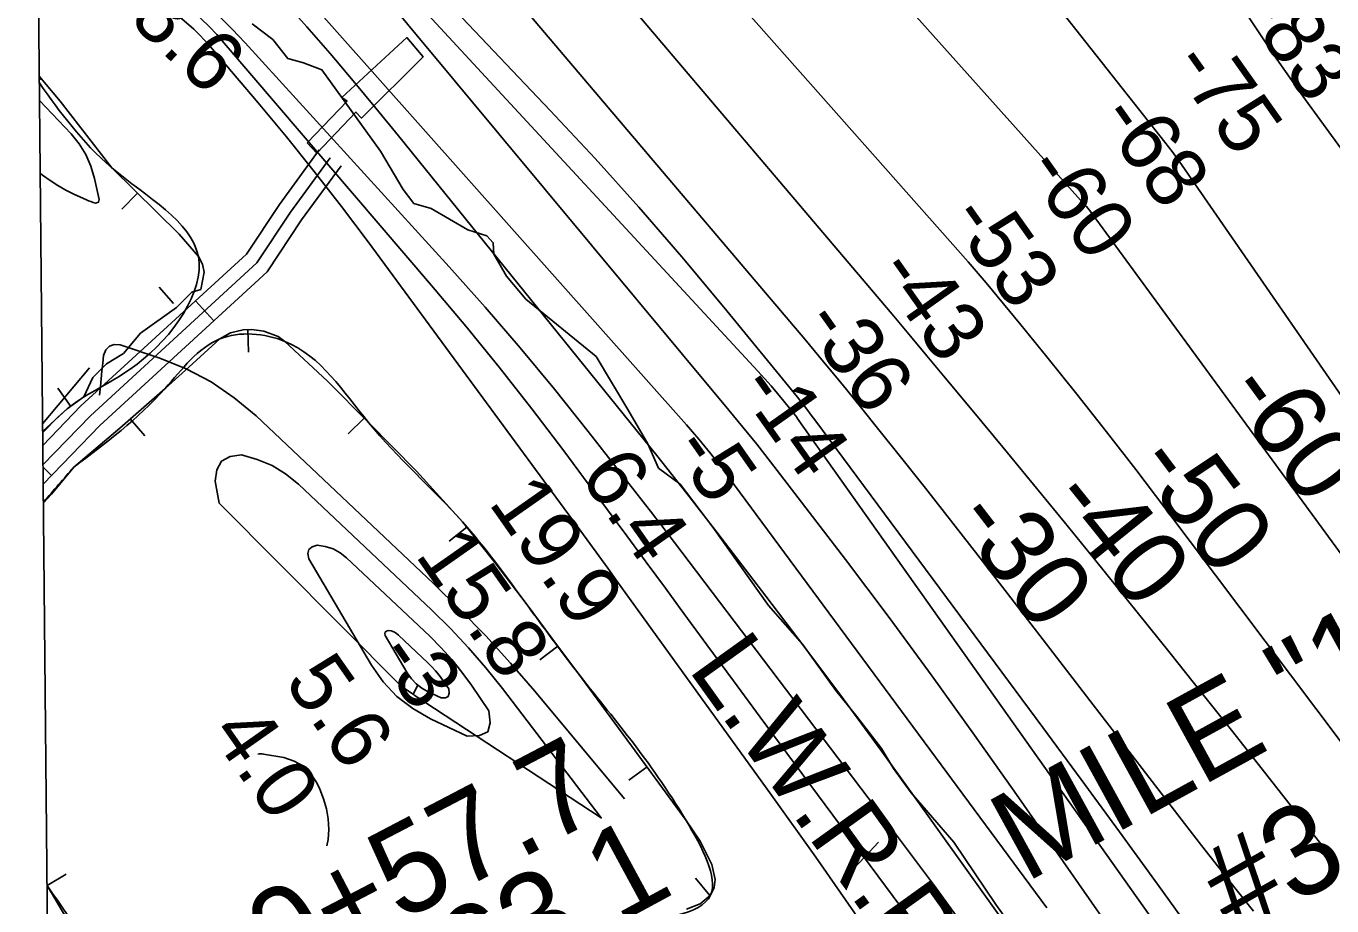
# Model space of a CAD drawing. Extents: x 3625074 to 3663148, y 511451 to 537151.
# Drawn here: x 3629150 to 3630601, y 530458 to 531435 of the extents above; entities that cross this region are included whole.
import ezdxf

# ---------------------------------------------------------------- set-up
doc = ezdxf.new("R2010")
doc.units = 0
for name, color, linetype in [('V-BORW-LINE', 7, 'Continuous'), ('V-CHAN-DOCK', 7, 'Continuous'), ('V-CHAN-NAID', 7, 'Continuous'), ('V-GRID-FRAM', 7, 'Continuous'), ('V-RIVR-EDGE', 7, 'Continuous'), ('V-RIVR-RANG', 7, 'Continuous'), ('V-ROAD-CNTR', 7, 'Continuous'), ('V-SURV-IDEN', 7, 'Continuous'), ('V-TOPO-DPTH', 7, 'Continuous'), ('V-TOPO-MAJR', 7, 'Continuous'), ('V-TOPO-MAJR-IDEN', 7, 'Continuous'), ('V-TOPO-MINR', 7, 'Continuous'), ('V-TOPO-MINR-IDEN', 7, 'Continuous'), ('V-TOPO-SHOR', 7, 'Continuous'), ('V-TOPO-WATR', 7, 'Continuous'), ('V-TOPO-WATR-IDEN', 7, 'Continuous')]:
    doc.layers.add(name, color=color, linetype=linetype)

msp = doc.modelspace()

# ---------------------------------------------------------------- linework, layer by layer
at = {"layer": 'V-BORW-LINE'}
for p, q in [((3629166.7, 531376.6), (3629164.6, 531374.9)), ((3629273.7, 531249.2), (3629256.2, 531231.4)), ((3629297.9, 531144.9), (3629313.6, 531126.5)), ((3629396.2, 531097.7), (3629397.1, 531072.7)), ((3629199.7, 531012.4), (3629185, 531032.7)), ((3629265.7, 530998.6), (3629282, 530979.7)), ((3629525.4, 530999.4), (3629507.7, 530981.8)), ((3629639.5, 530878.1), (3629619.9, 530862.5)), ((3629740.8, 530745.9), (3629720.8, 530730.9)), ((3629839.8, 530611.9), (3629819.6, 530597.1)), ((3629173.2, 530480.3), (3629194.6, 530493)), ((3629909.6, 530469.1), (3629893.7, 530488.3))]:
    msp.add_line(p, q, dxfattribs=at)
for points in [[(3629168.4, 530985), (3629195.6, 531009.5), (3629214, 531022.8), (3629223.9, 531044.4), (3629239.1, 531059.5), (3629258.1, 531070.9), (3629277.1, 531093.7), (3629316.9, 531122.2), (3629334, 531139.2), (3629344, 531142.2), (3629347.6, 531161.5), (3629345.8, 531170.4), (3629341.3, 531178.8), (3629319.9, 531203.6), (3629245.3, 531277.2), (3629187.6, 531351.2), (3629164.6, 531379.1)], [(3629883.7, 530454.1), (3629898.7, 530460), (3629910.3, 530469.6), (3629914.5, 530478.2), (3629915.4, 530486.8), (3629911.9, 530503.4), (3629898.9, 530529.4), (3629883.1, 530552.6), (3629822.5, 530635.5), (3629761.6, 530718), (3629734, 530755), (3629706.5, 530791.9), (3629671.1, 530838.5), (3629634.6, 530884.2), (3629583.5, 530940.3), (3629530.3, 530994.5), (3629484.7, 531040.4), (3629437.4, 531084.5), (3629429.9, 531089.8), (3629414, 531096), (3629400.8, 531097.8), (3629390.9, 531097.5), (3629377, 531094.2), (3629365.3, 531087.3), (3629334.9, 531059.7), (3629304.4, 531032.2), (3629253.9, 530988.3), (3629203, 530944.9)], [(3629203, 530944.9), (3629178, 530914.7), (3629169.2, 530905.1)], [(3629173.2, 530480.1), (3629206.3, 530424.5)]]:
    msp.add_lwpolyline(points, dxfattribs=at)
for points in [[(3629164.7, 531371.7), (3629245.3, 531277.2), (3629341.3, 531178.8), (3629273.2, 531059.2), (3629195.6, 531009.5), (3629168.4, 530983.3)], [(3629203, 530944.9), (3629304.4, 531032.2), (3629365.3, 531087.3), (3629437.4, 531084.5), (3629530.3, 530994.5), (3629634.6, 530884.2), (3629706.5, 530791.9), (3629761.6, 530718), (3629883.1, 530552.6), (3629910.3, 530469.6), (3629814.7, 530434.5), (3629623.1, 530299.9), (3629442.8, 530181), (3629350.3, 530182.6), (3629262.6, 530329.9), (3629173.2, 530480.1)], [(3629169.1, 530906), (3629186.1, 530925.5), (3629203, 530944.9)]]:
    msp.add_spline(points, degree=3, dxfattribs=at)
at = {"layer": 'V-CHAN-DOCK'}
msp.add_lwpolyline([(3629462.1, 531305.1), (3629506.5, 531351.2), (3629500.8, 531355.3), (3629572.8, 531421.9), (3629590.9, 531400.4), (3629522.6, 531332.6), (3629516.4, 531339.2), (3629472.8, 531293.6)], close=True, dxfattribs=at)
msp.add_lwpolyline([(3629462.1, 531305.1), (3629506.5, 531351.2), (3629500.8, 531355.3), (3629572.8, 531421.9), (3629590.9, 531400.4), (3629522.6, 531332.6), (3629516.4, 531339.2), (3629472.8, 531293.6), (3629462.1, 531305.1)], dxfattribs=at)
at = {"layer": 'V-GRID-FRAM'}
msp.add_lwpolyline([(3629129.4, 535042.1), (3660791.6, 535359.9), (3660982, 517178), (3629304, 516860), (3629129.4, 535042.1)], dxfattribs=at)
at = {"layer": 'V-RIVR-EDGE'}
msp.add_lwpolyline([(3629401.1, 531437.3), (3629423.9, 531419.8), (3629440.7, 531398.7), (3629458.1, 531393.9), (3629478.5, 531386), (3629543.7, 531295.8), (3629568.8, 531253.1), (3629580.7, 531237.5), (3629599.9, 531232.1), (3629640.7, 531208.5), (3629661.7, 531201.9), (3629668.9, 531194.1), (3629669.5, 531181.5), (3629683.8, 531156.8), (3629705.3, 531131.5), (3629783.2, 531067.7), (3629818.5, 531008.8), (3629840.6, 530970.9), (3629852.6, 530943.9), (3629876.5, 530925.8), (3629913, 530878.3), (3629974.7, 530791.1), (3630012.4, 530748.4), (3630049.5, 530696.7), (3630072.8, 530667.8), (3630100.3, 530632.3), (3630113.5, 530610), (3630133.2, 530583), (3630180.5, 530528.2), (3630227.2, 530459.1), (3630279.2, 530387.5)], dxfattribs=at)
at = {"layer": 'V-ROAD-CNTR'}
for p, q in [((3629338.2, 531129.6), (3629358.5, 531107.5)), ((3629168.8, 530944.9), (3629178.3, 530935.7))]:
    msp.add_line(p, q, dxfattribs=at)
for points in [[(3629168.5, 530968.8), (3629210.8, 531012.8), (3629394.7, 531181.4), (3629431.3, 531236.6), (3629475.7, 531297.2)], [(3629168.7, 530947.4), (3629221.3, 531002), (3629406.2, 531171.6), (3629443.6, 531228), (3629487.8, 531288.3)], [(3629169, 530926), (3629231.7, 530991.3), (3629417.7, 531161.8), (3629455.9, 531219.5), (3629499.9, 531279.4)], [(3629168.3, 530993.1), (3629220.4, 531055.2)]]:
    msp.add_lwpolyline(points, dxfattribs=at)
at = {"layer": 'V-TOPO-DPTH'}
for points in [[(3629159.5, 531905.5), (3629473.2, 531610.7), (3629485.8, 531598.7), (3629498.2, 531586.6), (3629510.3, 531574.2), (3629522.4, 531561.8), (3629732.3, 531341.1), (3629782, 531287.7), (3629830.8, 531233.6), (3629878.4, 531178.4), (3629925.1, 531122.4), (3630006.8, 531022.4), (3630012.1, 531015.9), (3630017.3, 531009.3), (3630022.3, 531002.7), (3630027.4, 530996), (3630279.5, 530655.7), (3630322.1, 530597.9), (3630364.6, 530540), (3630406.8, 530481.8), (3630448.9, 530423.6)], [(3630448.9, 530423.6), (3630406.8, 530481.8), (3630364.6, 530540), (3630322.1, 530597.9), (3630279.5, 530655.7), (3630027.4, 530996), (3630022.3, 531002.7), (3630017.3, 531009.3), (3630012.1, 531015.9), (3630006.8, 531022.4), (3629925.1, 531122.4), (3629878.4, 531178.4), (3629830.8, 531233.6), (3629782, 531287.7), (3629732.3, 531341.1), (3629522.4, 531561.8), (3629510.3, 531574.2), (3629498.2, 531586.6), (3629485.8, 531598.7), (3629473.2, 531610.7), (3629159.5, 531905.5)], [(3630307.9, 530205.4), (3629995.1, 530627.1), (3629965.4, 530667.2), (3629935.7, 530707.4), (3629906.1, 530747.7), (3629876.6, 530787.9), (3629860.2, 530810.3), (3629838.9, 530839.4), (3629817.5, 530868.5), (3629796, 530897.5), (3629774.4, 530926.5), (3629747.3, 530962.9), (3629711.7, 531009.7), (3629675.4, 531056), (3629638.3, 531101.5), (3629600.5, 531146.6), (3629370, 531415.9), (3629361.7, 531425.2), (3629353.2, 531434.1), (3629344.4, 531442.7), (3629335.2, 531451.1), (3629167.4, 531597.9), (3629162.5, 531602.1), (3629161.5, 531707.5)], [(3629635.8, 531676.1), (3630095.3, 531134.4), (3630113.8, 531112.4), (3630132.4, 531090.5), (3630150.8, 531068.5), (3630169.3, 531046.4), (3630201.1, 531008.2), (3630235.2, 530967), (3630269.3, 530925.7), (3630303.1, 530884.1), (3630336.8, 530842.5), (3630420.8, 530738.2), (3630455, 530695.5), (3630489.2, 530652.6), (3630523.2, 530609.6), (3630557, 530566.6), (3630590.9, 530523.3), (3630607.5, 530501.6)], [(3630607.5, 530501.6), (3630590.9, 530523.3), (3630557, 530566.6), (3630523.2, 530609.6), (3630489.2, 530652.6), (3630455, 530695.5), (3630420.8, 530738.2), (3630336.8, 530842.5), (3630303.1, 530884.1), (3630269.3, 530925.7), (3630235.2, 530967), (3630201.1, 531008.2), (3630169.3, 531046.4), (3630150.8, 531068.5), (3630132.4, 531090.5), (3630113.8, 531112.4), (3630095.3, 531134.4), (3629635.8, 531676.1)], [(3629655.3, 531511.1), (3630014.9, 531086.9), (3630035.8, 531062), (3630056.5, 531037), (3630077, 531011.8), (3630097.4, 530986.4), (3630118.4, 530960.1), (3630149, 530921.4), (3630179.6, 530882.6), (3630209.9, 530843.7), (3630240.1, 530804.6), (3630436.9, 530549.2), (3630455.9, 530524.6), (3630475, 530500.2), (3630494.3, 530475.9), (3630513.7, 530451.7)], [(3630513.7, 530451.7), (3630494.3, 530475.9), (3630475, 530500.2), (3630455.9, 530524.6), (3630436.9, 530549.2), (3630240.1, 530804.6), (3630209.9, 530843.7), (3630179.6, 530882.6), (3630149, 530921.4), (3630118.4, 530960.1), (3630097.4, 530986.4), (3630077, 531011.8), (3630056.5, 531037), (3630035.8, 531062), (3630014.9, 531086.9), (3629655.3, 531511.1)], [(3630345.9, 530286.5), (3630142.6, 530570.8), (3630100.5, 530629), (3630058.1, 530687), (3630015.1, 530744.5), (3629971.7, 530801.7), (3629917.2, 530872.8), (3629900.7, 530894.2), (3629884.1, 530915.5), (3629867.4, 530936.6), (3629850.5, 530957.7), (3629563.6, 531313), (3629538.6, 531343.6), (3629513.3, 531374), (3629487.7, 531404.1), (3629461.7, 531433.9), (3629413.1, 531489.1)], [(3629413.1, 531489.1), (3629461.7, 531433.9), (3629487.7, 531404.1), (3629513.3, 531374), (3629538.6, 531343.6), (3629563.6, 531313), (3629850.5, 530957.7), (3629867.4, 530936.6), (3629884.1, 530915.5), (3629900.7, 530894.2), (3629917.2, 530872.8), (3629971.7, 530801.7), (3630015.1, 530744.5), (3630058.1, 530687), (3630100.5, 530629), (3630142.6, 530570.8), (3630345.9, 530286.5)], [(3630431.4, 530321.3), (3630250.3, 530581.4), (3630203.7, 530647.3), (3630156.6, 530712.8), (3630108.6, 530777.7), (3630060.1, 530842.2), (3629991.9, 530931.5), (3629976.9, 530950.9), (3629961.7, 530970.2), (3629946.3, 530989.3), (3629930.7, 531008.2), (3629522.5, 531498.5)], [(3629522.5, 531498.5), (3629930.7, 531008.2), (3629946.3, 530989.3), (3629961.7, 530970.2), (3629976.9, 530950.9), (3629991.9, 530931.5), (3630060.1, 530842.2), (3630108.6, 530777.7), (3630156.6, 530712.8), (3630203.7, 530647.3), (3630250.3, 530581.4), (3630431.4, 530321.3)], [(3629364.4, 530904.8), (3629359.8, 530929.2), (3629361.8, 530942), (3629366.9, 530951.6), (3629376.6, 530956.6), (3629389.4, 530958.5), (3629406.7, 530953.5), (3629423.2, 530946.8), (3629438.3, 530937.3), (3629452.4, 530926.1), (3629600.4, 530786.3), (3629621.3, 530765.5), (3629641.6, 530744.2), (3629660.7, 530721.8), (3629679.2, 530698.9), (3629789, 530555.3), (3629581.2, 530691.8), (3629579.9, 530692.6), (3629585, 530702.9), (3629585.8, 530702.3)], [(3629585, 530702.9), (3629579.9, 530692.6), (3629566.9, 530701.2), (3629364.4, 530904.8)], [(3629618.9, 530690.3), (3629619.9, 530693.8), (3629619.4, 530698.5), (3629612.5, 530708.6), (3629608.8, 530713.7), (3629604.9, 530718.6), (3629600.7, 530723.2), (3629596.2, 530727.7), (3629563.7, 530758.4), (3629561.1, 530760.4), (3629558.4, 530761.9), (3629555.4, 530762.9), (3629552.2, 530763.4), (3629550.2, 530762.7), (3629548.9, 530761.7), (3629548.6, 530760), (3629548.9, 530758), (3629573.4, 530716.4), (3629578.1, 530709.9), (3629583.4, 530704.1), (3629589.6, 530699.4), (3629596.5, 530695.3), (3629610.9, 530688.6), (3629615.7, 530688.8), (3629618.9, 530690.3)], [(3629618.9, 530690.3), (3629619.9, 530693.8), (3629619.4, 530698.5), (3629612.5, 530708.6), (3629608.8, 530713.7), (3629604.9, 530718.6), (3629600.7, 530723.2), (3629596.2, 530727.7), (3629563.7, 530758.4), (3629561.1, 530760.4), (3629558.4, 530761.9), (3629555.4, 530762.9), (3629552.2, 530763.4), (3629550.2, 530762.7), (3629548.9, 530761.7), (3629548.6, 530760), (3629548.9, 530758), (3629573.4, 530716.4), (3629578.1, 530709.9), (3629583.4, 530704.1), (3629585, 530702.9)], [(3629585.8, 530702.3), (3629589.6, 530699.4), (3629596.5, 530695.3), (3629610.9, 530688.6), (3629615.7, 530688.8), (3629618.9, 530690.3)]]:
    msp.add_lwpolyline(points, dxfattribs=at)
at = {"layer": 'V-TOPO-MAJR'}
msp.add_lwpolyline([(3629840.4, 531575.2), (3630176.6, 531195.6), (3630196.6, 531172.7), (3630216.4, 531149.7), (3630235.9, 531126.3), (3630255.2, 531102.9), (3630283.9, 531067.4), (3630317.2, 531025.9), (3630350.2, 530984.2), (3630382.7, 530942.1), (3630414.9, 530899.7), (3630722.5, 530491.2)], dxfattribs=at)
at = {"layer": 'V-TOPO-MINR'}
for points in [[(3629479.7, 532267.5), (3629492.3, 532245.3), (3629505.1, 532223.3), (3629518, 532201.3), (3629531.6, 532178.7), (3629552, 532145.9), (3629573.2, 532113.7), (3629595.6, 532082.2), (3629618.7, 532051.2), (3629713.2, 531929.5), (3629738.5, 531897.6), (3629764.1, 531866.2), (3629790.5, 531835.2), (3629817.3, 531804.7), (3630324.8, 531237.7), (3630327.9, 531234.2), (3630331, 531230.5), (3630331.1, 531230.4), (3630331.2, 531230.2), (3630719.1, 530700.6)], [(3629159.5, 531905.5), (3629473.2, 531610.7), (3629485.8, 531598.7), (3629498.2, 531586.6), (3629510.3, 531574.2), (3629522.4, 531561.8), (3629732.3, 531341.1), (3629782, 531287.7), (3629830.8, 531233.6), (3629878.4, 531178.4), (3629925.1, 531122.4), (3630006.8, 531022.4), (3630012.1, 531015.9), (3630017.3, 531009.3), (3630022.3, 531002.7), (3630027.4, 530996), (3630279.5, 530655.7), (3630322.1, 530597.9), (3630364.6, 530540), (3630406.8, 530481.8), (3630448.9, 530423.6)], [(3629159.9, 531867.5), (3629216.5, 531817), (3629281.5, 531757.7), (3629474.1, 531578.7), (3629478.4, 531574.5), (3629482.7, 531570.3), (3629486.9, 531566), (3629491.1, 531561.7), (3629963, 531051.6), (3629970.4, 531043.4), (3629977.7, 531035.2), (3629984.7, 531026.7), (3629991.7, 531018.2), (3630004.2, 531002.7), (3630006.1, 531000.2), (3630006.7, 530999.3), (3630452.8, 530369.9)], [(3629161, 531754.3), (3629404.6, 531527), (3629414.2, 531517.7), (3629423.7, 531508.3), (3629432.9, 531498.6), (3629442, 531488.7), (3629883.5, 530991.9), (3629890.4, 530984), (3629897.3, 530976), (3629903.9, 530967.9), (3629910.5, 530959.7), (3629922.4, 530944.6), (3629923.5, 530943.2), (3629924.5, 530941.8), (3630283.9, 530455.6)], [(3629635.8, 531676.1), (3630095.3, 531134.4), (3630113.8, 531112.4), (3630132.4, 531090.5), (3630150.8, 531068.5), (3630169.3, 531046.4), (3630201.1, 531008.2), (3630235.2, 530967), (3630269.3, 530925.7), (3630303.1, 530884.1), (3630336.8, 530842.5), (3630420.8, 530738.2), (3630455, 530695.5), (3630489.2, 530652.6), (3630523.2, 530609.6), (3630557, 530566.6), (3630590.9, 530523.3), (3630607.5, 530501.6)], [(3629162.3, 531624), (3629334.1, 531474), (3629349.5, 531460.1), (3629364.5, 531445.9), (3629379, 531431.2), (3629393.2, 531416.2), (3629619.9, 531167.4), (3629659.8, 531122.7), (3629698.9, 531077.5), (3629737, 531031.3), (3629774.4, 530984.5), (3629842.2, 530897.8), (3629845.2, 530894), (3629848.2, 530890.2), (3629851.1, 530886.3), (3629854.1, 530882.5), (3630117.9, 530534.8), (3630157.9, 530481.3), (3630197.3, 530427.4)], [(3629162.5, 531602.1), (3629167.4, 531597.9), (3629335.2, 531451.1), (3629344.4, 531442.7), (3629353.2, 531434.1), (3629361.7, 531425.2), (3629370, 531415.9), (3629600.5, 531146.6), (3629638.3, 531101.5), (3629675.4, 531056), (3629711.7, 531009.7), (3629747.3, 530962.9), (3629774.4, 530926.5), (3629796, 530897.5), (3629817.5, 530868.5), (3629838.9, 530839.4), (3629860.2, 530810.3), (3629876.6, 530787.9), (3629906.1, 530747.7), (3629935.7, 530707.4), (3629965.4, 530667.2), (3629995.1, 530627.1), (3630307.9, 530205.4)], [(3629162.7, 531576.6), (3629176.3, 531566), (3629210.6, 531538.6), (3629244.3, 531510.5), (3629277.7, 531482), (3629336.1, 531431.1), (3629339.9, 531427.6), (3629343.6, 531424), (3629347.2, 531420.3), (3629350.6, 531416.4), (3629407.7, 531349.4), (3629439.2, 531311.6), (3629470.1, 531273.3), (3629500.2, 531234.5), (3629529.8, 531195.1), (3629766.2, 530873.7), (3629776.2, 530860.1), (3629786.1, 530846.4), (3629796.1, 530832.7), (3629806, 530819.1), (3629978.2, 530580.6), (3630027.2, 530511.8), (3630075.6, 530442.5)], [(3629655.3, 531511.1), (3630014.9, 531086.9), (3630035.8, 531062), (3630056.5, 531037), (3630077, 531011.8), (3630097.4, 530986.4), (3630118.4, 530960.1), (3630149, 530921.4), (3630179.6, 530882.6), (3630209.9, 530843.7), (3630240.1, 530804.6), (3630436.9, 530549.2), (3630455.9, 530524.6), (3630475, 530500.2), (3630494.3, 530475.9), (3630513.7, 530451.7)], [(3629522.5, 531498.5), (3629930.7, 531008.2), (3629946.3, 530989.3), (3629961.7, 530970.2), (3629976.9, 530950.9), (3629991.9, 530931.5), (3630060.1, 530842.2), (3630108.6, 530777.7), (3630156.6, 530712.8), (3630203.7, 530647.3), (3630250.3, 530581.4), (3630431.4, 530321.3)], [(3630487.7, 531475.7), (3630530.2, 531411.7), (3630539.5, 531397.9), (3630549, 531384.2), (3630558.6, 531370.6), (3630568.3, 531357), (3630623.3, 531281.9)], [(3630298, 531453.7), (3630415, 531305.9), (3630419.1, 531300.7), (3630423.1, 531295.4), (3630426.9, 531290.1), (3630430.8, 531284.7), (3630854.6, 530672.1)], [(3629221.9, 531239.8), (3629224.5, 531238.9), (3629227.1, 531238.2), (3629230.2, 531239), (3629231.2, 531242.1), (3629226.1, 531265.3), (3629222, 531279), (3629216.4, 531292), (3629208.8, 531303.9), (3629199.9, 531315.1), (3629164.9, 531352.2)], [(3629165.6, 531271.4), (3629168.3, 531269.3), (3629176.6, 531263.2), (3629185.1, 531257.6), (3629194, 531252.6), (3629203.1, 531248), (3629216.9, 531241.8), (3629219.4, 531240.7), (3629221.9, 531239.8)], [(3629814.6, 530576.5), (3629715, 530696), (3629688.1, 530727), (3629660.5, 530757.4), (3629631.9, 530786.8), (3629602.5, 530815.6), (3629405.4, 531001.8), (3629381.1, 531021.9), (3629355.4, 531039.7), (3629327.6, 531054), (3629298.4, 531066), (3629254.5, 531080.7), (3629247.9, 531080.9), (3629242.4, 531079.3), (3629238.6, 531075), (3629235.9, 531069), (3629235, 531060.3), (3629234.1, 531051.6), (3629233.2, 531043), (3629232.5, 531034.3), (3629231.6, 531024.8)], [(3629789, 530555.3), (3629679.2, 530698.9), (3629660.7, 530721.8), (3629641.6, 530744.2), (3629621.3, 530765.5), (3629600.4, 530786.3), (3629452.4, 530926.1), (3629438.3, 530937.3), (3629423.2, 530946.8), (3629406.7, 530953.5), (3629389.4, 530958.5), (3629376.6, 530956.6), (3629366.9, 530951.6), (3629361.8, 530942), (3629359.8, 530929.2), (3629364.4, 530904.8)], [(3629662.8, 530651), (3629665.5, 530660.8), (3629664, 530674.3), (3629644.6, 530702.8), (3629634, 530717.2), (3629622.9, 530731.1), (3629610.9, 530744.3), (3629598.3, 530757), (3629506, 530844.2), (3629498.7, 530849.7), (3629490.9, 530854.1), (3629482.3, 530856.8), (3629473.3, 530858.3), (3629467.7, 530856.4), (3629464, 530853.4), (3629463.1, 530848.8), (3629464, 530843), (3629533.5, 530725), (3629546.7, 530706.6), (3629561.8, 530690.1), (3629579.6, 530676.7), (3629599.2, 530665.2), (3629640, 530646), (3629653.5, 530646.7), (3629662.8, 530651)], [(3629458.2, 530612.8), (3629447.9, 530618.5), (3629436.3, 530622.4), (3629413.8, 530626.2), (3629412.1, 530626.4), (3629408.8, 530626.3), (3629407.3, 530626.1)], [(3629484.2, 530524.2), (3629485.6, 530531.2), (3629486.4, 530542.6), (3629485.5, 530554.2), (3629483.7, 530565.5), (3629480.5, 530576.5), (3629476.3, 530587.3), (3629473.1, 530594.2), (3629466.3, 530604.4), (3629458.2, 530612.8)]]:
    msp.add_lwpolyline(points, dxfattribs=at)
at = {"layer": 'V-TOPO-SHOR'}
msp.add_lwpolyline([(3630060.3, 530489.4), (3630082.1, 530512.5), (3630097.1, 530528.2)], dxfattribs=at)
at = {"layer": 'V-TOPO-WATR'}
for points in [[(3629413.1, 531489.1), (3629461.7, 531433.9), (3629487.7, 531404.1), (3629513.3, 531374), (3629538.6, 531343.6), (3629563.6, 531313), (3629850.5, 530957.7), (3629867.4, 530936.6), (3629884.1, 530915.5), (3629900.7, 530894.2), (3629917.2, 530872.8), (3629971.7, 530801.7), (3630015.1, 530744.5), (3630058.1, 530687), (3630100.5, 530629), (3630142.6, 530570.8), (3630345.9, 530286.5)], [(3629618.9, 530690.3), (3629619.9, 530693.8), (3629619.4, 530698.5), (3629612.5, 530708.6), (3629608.8, 530713.7), (3629604.9, 530718.6), (3629600.7, 530723.2), (3629596.2, 530727.7), (3629563.7, 530758.4), (3629561.1, 530760.4), (3629558.4, 530761.9), (3629555.4, 530762.9), (3629552.2, 530763.4), (3629550.2, 530762.7), (3629548.9, 530761.7), (3629548.6, 530760), (3629548.9, 530758), (3629573.4, 530716.4), (3629578.1, 530709.9), (3629583.4, 530704.1), (3629589.6, 530699.4), (3629596.5, 530695.3), (3629610.9, 530688.6), (3629615.7, 530688.8), (3629618.9, 530690.3)]]:
    msp.add_lwpolyline(points, dxfattribs=at)

# ---------------------------------------------------------------- texts
at = {"layer": 'V-CHAN-NAID'}
for s, rotation, p in [('MILE "111" BUOYS', 28.7532, (3630260, 530482.6)), (' #3 (111.4)', 29.6667, (3630461.6, 530402.7))]:
    msp.add_text(s, height=100, rotation=rotation, dxfattribs=at).set_placement(p)
at = {"layer": 'V-RIVR-RANG'}
for s, rotation, p in [('18.6', 316.3083, (3629226.5, 531475.9)), ('-83', 305.3233, (3630500.8, 531451.1)), ('-75', 305.3233, (3630420.3, 531391.8)), ('-68', 305.3233, (3630339.5, 531332.9)), ('-60', 305.3233, (3630257.6, 531275.5)), ('-53', 305.3233, (3630173.3, 531221.5)), ('-43', 305.3233, (3630092.8, 531162.2)), ('-36', 305.3233, (3630010.7, 531105)), ('-14', 305.3233, (3629939.2, 531033)), ('-5', 305.0383, (3629865.4, 530964.7)), ('6.4', 305.0383, (3629763.8, 530935.3)), ('19.9', 305.0383, (3629662.8, 530905.2)), ('15.8', 305.0383, (3629581.2, 530847.3)), ('-3', 305.0383, (3629537.5, 530735.5)), ('5.6', 305.0383, (3629435.8, 530706.4)), ('4.0', 305.0383, (3629353.5, 530649.6))]:
    msp.add_text(s, height=67, rotation=rotation, dxfattribs=at).set_placement(p)
at = {"layer": 'V-SURV-IDEN'}
for s, rotation, p in [('160+57.7', 27.6075, (3629298.9, 530300)), ('161+63.1', 28.4292, (3629378.9, 530205.4))]:
    msp.add_text(s, height=100, rotation=rotation, dxfattribs=at).set_placement(p)
at = {"layer": 'V-TOPO-MAJR-IDEN'}
msp.add_text('-50', height=83, rotation=306.9745, dxfattribs=at).set_placement((3630378.8, 530947.7))
at = {"layer": 'V-TOPO-MINR-IDEN'}
for s, rotation, p in [('-60', 306.2189, (3630479.2, 531028.2)), ('-40', 308.8344, (3630284.2, 530907.9)), ('-30', 307.6057, (3630177.5, 530885.9))]:
    msp.add_text(s, height=83, rotation=rotation, dxfattribs=at).set_placement(p)
at = {"layer": 'V-TOPO-WATR-IDEN'}
msp.add_text('L.W.R.P.', height=83, rotation=305.6807, dxfattribs=at).set_placement((3629884.4, 530720.8))

doc.saveas('drawing.dxf')
